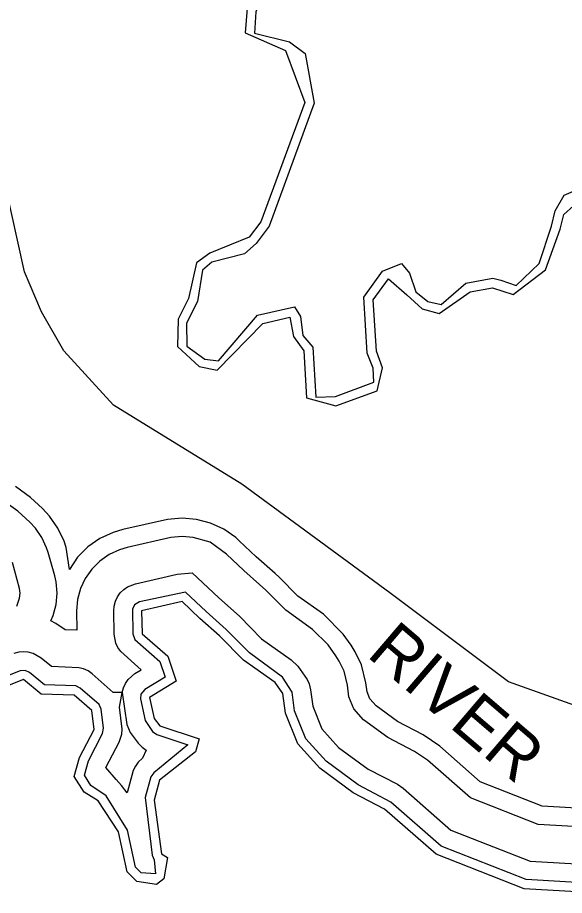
# Model space of a CAD drawing. Extents: x 2532689 to 2764727, y 536648 to 732970.
# Drawn here: x 2748856 to 2751212, y 667498 to 671282 of the extents above; entities that cross this region are included whole.
import ezdxf

# ---------------------------------------------------------------- set-up
doc = ezdxf.new("R2010")
doc.units = 0
for name, color, linetype in [('Exist Boundary Political CountyLine', 7, 'Continuous'), ('Exist Hydrographic Buffer Line', 7, 'Continuous'), ('Exist Hydrographic Creek Double Shore', 7, 'Continuous'), ('Exist Hydrographic River Shore', 7, 'Continuous'), ('Exist Hydrographic River Shore Label', 7, 'Continuous')]:
    doc.layers.add(name, color=color, linetype=linetype)

msp = doc.modelspace()

# ---------------------------------------------------------------- linework, layer by layer
at = {"layer": 'Exist Boundary Political CountyLine'}
msp.add_lwpolyline([(2751565.9, 668206.7), (2750970.2, 668419.5), (2750459.6, 668802.7), (2749821.3, 669271), (2749268.2, 669611.6), (2749055.4, 669845.7), (2748958.3, 670013.7), (2748885.2, 670186.3), (2748800.1, 670569.5), (2748672.5, 670910), (2748595.2, 670989.2), (2748374.6, 671122.9), (2748158.1, 671204.5), (2747864, 671250.6), (2747391.7, 671278.4)], dxfattribs=at)
at = {"layer": 'Exist Hydrographic Buffer Line'}
for points in [[(2749845.2, 671321.7), (2749836, 671216.4), (2750009.7, 671140.2), (2750092.7, 670915.9), (2749903.5, 670401.6), (2749853.2, 670334.7), (2749683.4, 670266.7), (2749626.2, 670224), (2749592.4, 670070.4), (2749547.3, 669982.2), (2749545, 669864.7), (2749638.3, 669777.2), (2749715.8, 669762.3), (2749911.7, 669963.3), (2750029.2, 669990), (2750044.1, 669907.3), (2750088.8, 669845.3), (2750100.9, 669642.6), (2750226.6, 669608.4), (2750404.2, 669673.5), (2750428, 669771.4), (2750401.5, 669843.5), (2750387.8, 670065.1), (2750453.6, 670155.8), (2750533, 670086.6), (2750598.4, 670027), (2750671.6, 670005.6), (2750805.1, 670100.1), (2750901.9, 670117.6), (2750990.6, 670088.8), (2751129.9, 670193.8), (2751193.8, 670369.5), (2751208.6, 670433.5), (2751292.5, 670508)], [(2749687.3, 669102.9), (2749626.4, 669119.1), (2749564.1, 669124.6), (2749501.6, 669119.1), (2749309.4, 669075.7), (2749266.8, 669063.1), (2749210, 669036.5), (2749158.5, 669000.5), (2749114.2, 668956.1), (2749080, 668903.5), (2749064.8, 668997.6), (2749056.2, 669024.4), (2749029.7, 669081.2), (2748993.8, 669132.6), (2748962.5, 669165.4), (2748911.4, 669212.6), (2748847, 669260.2)], [(2749685.2, 669021), (2749612.5, 669040.4), (2749564.1, 669044.7), (2749515.5, 669040.4), (2749327.5, 668997.7), (2749294.2, 668987.9), (2749250, 668967.2), (2749210, 668939.3), (2749175.5, 668904.8), (2749147.4, 668864.8), (2749126.9, 668820.5), (2749114.2, 668773.4), (2749110.1, 668724.8), (2749111.5, 668641.6), (2749061.1, 668642.9), (2749021.1, 668670.8), (2748998.8, 668681.3), (2749009, 668704.8), (2749021.7, 668751.9), (2749026, 668800.5), (2749021.7, 668849.1), (2749015.8, 668875.5), (2748987.7, 668976.2), (2748980.9, 668996.9), (2748960.4, 669041.2), (2748932.5, 669081.2), (2748908.3, 669106.7), (2748857.3, 669153.9), (2748807, 669190.9)], [(2751461.9, 667863.2), (2751116.3, 667883.2), (2750849.2, 667988.1), (2750674.2, 668141.3), (2750602.9, 668190.2), (2750492.8, 668247.3), (2750400.3, 668315.3), (2750373, 668345.1), (2750361.3, 668375), (2750356, 668414.7), (2750337.3, 668491.6), (2750310.7, 668548.5), (2750292.4, 668576.9), (2750258.6, 668624.8), (2750173.1, 668710.2), (2750062.8, 668788.2), (2749982, 668870), (2749964.8, 668886.2), (2749883.8, 668958), (2749810.8, 669026.8), (2749795.6, 669040.4), (2749743.9, 669076.4), (2749687.3, 669102.9)], [(2751478.9, 667782.1), (2751098.9, 667804.1), (2750806.9, 667918.8), (2750621.5, 668081.2), (2750566, 668119.2), (2750450.3, 668179.2), (2750346.6, 668255.6), (2750304.3, 668302), (2750283.2, 668354.7), (2750276.9, 668404.4), (2750262.1, 668464.2), (2750241.6, 668508.4), (2750227.2, 668530.6), (2750193.2, 668578.5), (2750126.8, 668644.9), (2750010.7, 668727), (2749925, 668813.7), (2749829.8, 668899), (2749755.8, 668968.6), (2749685.2, 669021)], [(2748851.9, 668744.4), (2748864.3, 668779.7), (2748866.1, 668800.5), (2748864.3, 668821.3), (2748833.5, 668933.3)], [(2749305.7, 668372.6), (2749311.3, 668392.9), (2749320.1, 668411.8), (2749332, 668428.9), (2749361.5, 668454.2), (2749388, 668470.4), (2749300, 668549.2), (2749288.1, 668566.3), (2749279.3, 668585.2), (2749272.1, 668623.9), (2749270.1, 668724.8), (2749271.7, 668745.6), (2749277.2, 668765.8), (2749286, 668784.8), (2749297.9, 668801.9), (2749312.7, 668816.7), (2749329.9, 668828.7), (2749363.3, 668841.7), (2749543.2, 668882.8), (2749607.5, 668888.5)], [(2749607.5, 668888.5), (2749722, 668780.9), (2749811.2, 668701.2), (2749906.9, 668604.5), (2750034.3, 668514.3), (2750062.8, 668485.8), (2750103, 668428.5), (2750111.8, 668409.5), (2750118.1, 668383.9), (2750127, 668314), (2750166.3, 668215.8), (2750238.7, 668136.1), (2750365.6, 668042.9), (2750492.4, 667977.2), (2750516.2, 667960.9), (2750722.2, 667780.1), (2751064.1, 667645.8), (2751513.3, 667619.9)], [(2749578.9, 668805.7), (2749381, 668763.8), (2749359.2, 668750.5), (2749350.4, 668731.7), (2749352.1, 668625.5), (2749361.3, 668600.6), (2749468.5, 668506), (2749491.1, 668439.6), (2749403.3, 668385.9), (2749386.5, 668365.5), (2749384.5, 668344.9), (2749405, 668252.1), (2749437.6, 668204.1), (2749455.2, 668191.3), (2749589.1, 668147.2), (2749442.3, 668027.1), (2749429.6, 668009.2), (2749405.4, 667919.6), (2749435.3, 667672), (2749444.3, 667651.7), (2749449.1, 667591.7), (2749388.6, 667595.8), (2749363.6, 667619.6), (2749329.1, 667780), (2749236.6, 667927.8), (2749171.8, 667972.3), (2749143.3, 668016.8), (2749160.6, 668078.6), (2749221.5, 668195.6), (2749225.8, 668219), (2749215.7, 668300.6), (2749206.7, 668321.4), (2749125.1, 668392), (2749106, 668401), (2748971.7, 668405.3), (2748906.5, 668459.2), (2748888, 668467.7), (2748867.3, 668465.9), (2748783.3, 668432.6)], [(2751530.5, 667538.7), (2751046.8, 667566.7), (2750680, 667710.7), (2750463.2, 667900.7), (2750323.4, 667974.7), (2750185, 668076.4), (2750097.6, 668172.6), (2750049, 668293.7), (2750038.8, 668373.6), (2749997.6, 668439.5), (2749855.1, 668543.3), (2749754.6, 668645), (2749668.1, 668721.7), (2749578.9, 668805.7)], [(2749305.7, 668372.6), (2749268, 668372.9), (2749177, 668452.8), (2749159.1, 668465.6), (2749140, 668474.4), (2749119.7, 668479.8), (2749001.4, 668484.5), (2748957.3, 668521), (2748922.1, 668541), (2748901.8, 668546.5), (2748881.1, 668548.3), (2748860.4, 668546.5), (2748840.1, 668541)], [(2749305.7, 668372.6), (2749326.9, 668235), (2749340, 668200.6), (2749374.8, 668154.7), (2749391.9, 668136.9), (2749409.1, 668124.9), (2749393.1, 668090.1), (2749375, 668072.7), (2749363.1, 668055.6), (2749354.3, 668036.6), (2749328.1, 667940.1), (2749303.9, 667971.3), (2749280.3, 667998), (2749235.2, 668049.1), (2749292.6, 668158.6), (2749304.3, 668193.2), (2749306.1, 668214.1), (2749295.1, 668310.3), (2749305.7, 668372.6)]]:
    msp.add_lwpolyline(points, dxfattribs=at)
at = {"layer": 'Exist Hydrographic Creek Double Shore'}
msp.add_lwpolyline([(2749564.1, 668764.7), (2749390, 668724.8), (2749392.1, 668626.3), (2749503, 668529), (2749539.1, 668422.1), (2749424, 668351.8), (2749444.1, 668260.6), (2749469, 668228.8), (2749638.1, 668173.2), (2749622.1, 668116.7), (2749467.1, 667995.6), (2749444.1, 667909.2), (2749475.1, 667677.4), (2749501.1, 667662), (2749486, 667569.5), (2749454, 667545.2), (2749370.1, 667558.2), (2749327.1, 667599.2), (2749290.1, 667771.7), (2749203, 667906.1), (2749143.1, 667943.1), (2749100.1, 668010.3), (2749123, 668093.3), (2749186, 668214), (2749176.1, 668295.8), (2749099, 668361.6), (2748956.9, 668365.7), (2748881.1, 668428.3), (2748798, 668395.5)], dxfattribs=at)
at = {"layer": 'Exist Hydrographic River Shore'}
for points in [[(2749709.9, 671811.3), (2749872.9, 671657), (2749864.9, 671623.9), (2749898.9, 671608.8), (2749909, 671523.8), (2749928.9, 671416.2), (2749881.9, 671306), (2749876, 671213.8), (2750026.9, 671177.2), (2750095, 671127.4), (2750133.9, 670912.3), (2749938.9, 670382.3), (2749883, 670307.7), (2749833.9, 670263.1), (2749693.1, 670227.9), (2749652.1, 670193.4), (2749630.9, 670057.9)], [(2749630.9, 670057.9), (2749583, 669964), (2749585, 669865.5), (2749661.9, 669809.6), (2749721, 669802), (2749889.9, 669999.4), (2750048, 670035.3), (2750074.1, 669993.7), (2750083.9, 669912), (2750128, 669861.2), (2750140.9, 669645), (2750225, 669648.4), (2750390, 669710.9), (2750388, 669770), (2750362, 669834.6), (2750347, 670077), (2750428, 670188.6), (2750510, 670221.5), (2750544, 670180.2), (2750570.9, 670099.2), (2750623, 670058.5), (2750681, 670044.5), (2750787, 670137.5), (2750903.1, 670158.5), (2750936.9, 670150.1), (2751004, 670126.6), (2751102, 670222.4), (2751155.9, 670382.3), (2751171.1, 670448.5), (2751211.1, 670515.8), (2751293.1, 670552)], [(2751539.2, 667498.2), (2751038, 667527.1), (2750659.1, 667676), (2750437, 667870.6), (2750302.1, 667940.7), (2750158.1, 668046.5), (2750063, 668151.1), (2750010.1, 668283.5), (2749999, 668368.4), (2749965, 668416.3), (2749829, 668512.6), (2749726.1, 668616.8), (2749641, 668692.2), (2749564.1, 668764.7)]]:
    msp.add_lwpolyline(points, dxfattribs=at)

# ---------------------------------------------------------------- texts
at = {"layer": 'Exist Hydrographic River Shore Label'}
msp.add_text('RIVER', height=210, rotation=319.4568, dxfattribs=at).set_placement((2750354.9, 668531.8))

doc.saveas('drawing.dxf')
